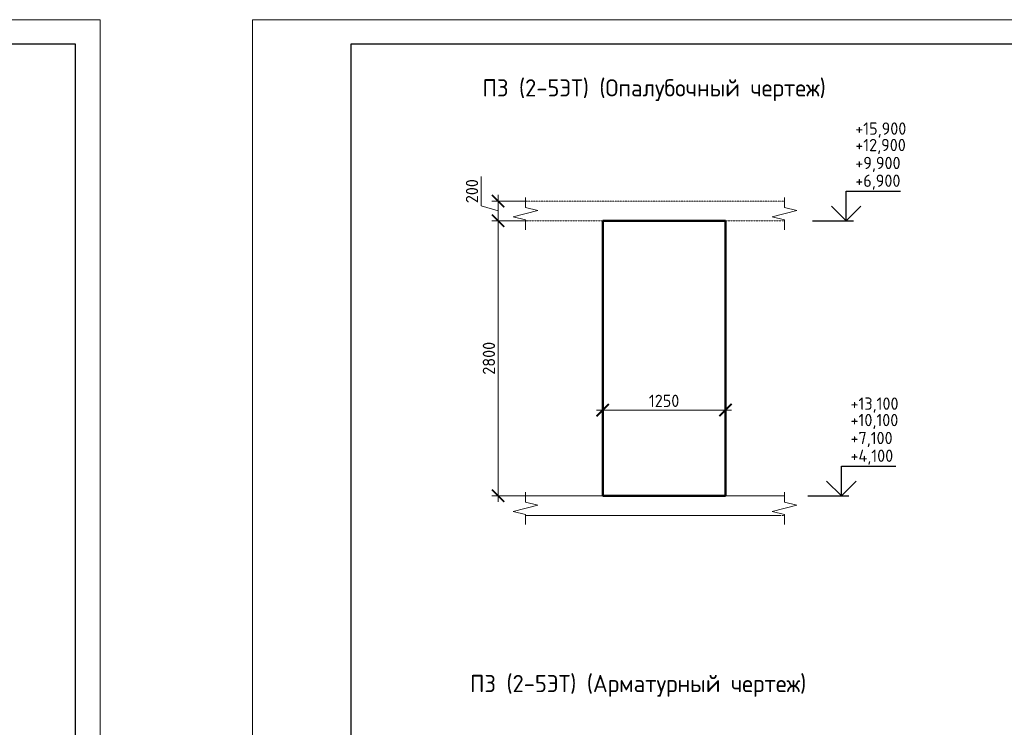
# Model space of a CAD drawing. Header units: millimetres. Extents: x 263826 to 1718326, y -423071 to 70137.
# Tile 331 of 486: x 587443 to 607486, y -182900 to -168492. Entities that reach past the tile are written whole.
import ezdxf

# ---------------------------------------------------------------- set-up
doc = ezdxf.new("R2010")
doc.units = ezdxf.units.MM
doc.linetypes.add('01 Штриховая _4 мм_', pattern=[6, 3.5, -2.5])
for name, color, linetype, lineweight in [('AF_Perekritie', 90, 'Continuous', 18), ('AF_Stena', 90, 'Continuous', 18), ('KR_Fundament', 253, 'Continuous', 18), ('РАЗМЕРЫ', 1, 'Continuous', 9), ('ТОНКИЕ', 7, 'Continuous', 9)]:
    doc.layers.add(name, color=color, linetype=linetype, lineweight=lineweight)
doc.layers.add('ТОЛСТЫЕ_ОСНОВНЫЕ', color=6, linetype='Continuous')
doc.styles.add('GOST-2.304_Type-B', font='GOST_Common.ttf')
doc.dimstyles.new('мой 25', dxfattribs={"dimscale": 100, "dimtxt": 2.5, "dimasz": 2.5, "dimexe": 1.25, "dimexo": 0.625, "dimtad": 1, "dimdec": 0, "dimlfac": 0.5, "dimtxsty": 'GOST-2.304_Type-B', "dimblk": 'ARCHTICK', "dimcen": 2.5, "dimdle": 1.25, "dimaunit": 1, "dimadec": 1, "dimazin": 2, "dimtfac": 1, "dimtdec": 0, "dimtmove": 1, "dimatfit": 3, "dimfxl": 6, "dimfxlon": 1, "dimtfill": 1, "dimlwd": -1, "dimlwe": -1, "dimarcsym": 0})

# ---------------------------------------------------------------- blocks, each defined once
blk = doc.blocks.new('*U46')
at = {"layer": 'ТОЛСТЫЕ_ОСНОВНЫЕ', "color": 6}
blk.add_lwpolyline([(20, 5), (415, 5), (415, 292), (20, 292)], close=True, dxfattribs=at)
at = {"layer": 'ТОНКИЕ'}
blk.add_lwpolyline([(0, 0), (420, 0), (420, 297), (0, 297)], close=True, dxfattribs=at)
blk = doc.blocks.new('_ArchTick')
at = {"color": 0, "linetype": 'ByBlock', "const_width": 0.15}
blk.add_lwpolyline([(-0.5, -0.5), (0.5, 0.5)], dxfattribs=at)
blk = doc.blocks.new('*D548')
at = {"layer": 'DEFPOINTS', "color": 0, "transparency": 16777216}
for p in [(599311, -174643), (601811, -174643), (601811, -176441)]:
    blk.add_point(p, dxfattribs=at)
at = {"layer": 'РАЗМЕРЫ', "color": 0, "linetype": 'Continuous', "transparency": 16777216}
for p, q in [((599311, -175841), (599311, -176566)), ((601811, -175841), (601811, -176566)), ((599186, -176441), (601936, -176441))]:
    blk.add_line(p, q, dxfattribs=at)
at = {"layer": 'РАЗМЕРЫ', "color": 0, "transparency": 16777216, "xscale": 250, "yscale": 250, "zscale": 250, "rotation": 180}
blk.add_blockref('_ArchTick', (599311, -176441), dxfattribs=at)
at = {"layer": 'РАЗМЕРЫ', "color": 0, "transparency": 16777216, "xscale": 250, "yscale": 250, "zscale": 250}
blk.add_blockref('_ArchTick', (601811, -176441), dxfattribs=at)
at = {"layer": 'РАЗМЕРЫ', "color": 0, "lineweight": 0, "transparency": 16777216, "insert": (600561, -176253), "char_height": 250, "attachment_point": 5, "style": 'GOST-2.304_Type-B', "bg_fill": 3, "box_fill_scale": 1.1, "bg_fill_color": 256, "bg_fill_true_color": 13158600, "bg_fill_transparency": 0}
blk.add_mtext('1250', dxfattribs=at)
blk = doc.blocks.new('*D549')
at = {"layer": 'DEFPOINTS', "color": 0, "transparency": 16777216}
for p in [(598101, -172186), (597182, -172586), (598101, -172586)]:
    blk.add_point(p, dxfattribs=at)
at = {"layer": 'РАЗМЕРЫ', "color": 0, "linetype": 'Continuous', "transparency": 16777216}
for p, q in [((596838, -172283), (596838, -171683)), ((597182, -172061), (597182, -172711)), ((597182, -172386), (596838, -172283)), ((597782, -172186), (597057, -172186)), ((597782, -172586), (597057, -172586))]:
    blk.add_line(p, q, dxfattribs=at)
at = {"layer": 'РАЗМЕРЫ', "color": 0, "transparency": 16777216, "xscale": 250, "yscale": 250, "zscale": 250}
for p, rotation in [((597182, -172186), 90), ((597182, -172586), 270)]:
    blk.add_blockref('_ArchTick', p, dxfattribs=dict(at, rotation=rotation))
at = {"layer": 'РАЗМЕРЫ', "color": 0, "lineweight": 0, "transparency": 16777216, "insert": (596650, -171983), "char_height": 250, "attachment_point": 5, "rotation": 90, "style": 'GOST-2.304_Type-B', "bg_fill": 3, "box_fill_scale": 1.1, "bg_fill_color": 256, "bg_fill_true_color": 13158600, "bg_fill_transparency": 0}
blk.add_mtext('200', dxfattribs=at)
blk = doc.blocks.new('*D550')
at = {"layer": 'DEFPOINTS', "color": 0, "transparency": 16777216}
for p in [(598101, -172586), (597182, -178186), (598659, -178186)]:
    blk.add_point(p, dxfattribs=at)
at = {"layer": 'РАЗМЕРЫ', "color": 0, "linetype": 'Continuous', "transparency": 16777216}
for p, q in [((597182, -172461), (597182, -178311)), ((597782, -172586), (597057, -172586)), ((597782, -178186), (597057, -178186))]:
    blk.add_line(p, q, dxfattribs=at)
at = {"layer": 'РАЗМЕРЫ', "color": 0, "transparency": 16777216, "xscale": 250, "yscale": 250, "zscale": 250}
for p, rotation in [((597182, -172586), 90), ((597182, -178186), 270)]:
    blk.add_blockref('_ArchTick', p, dxfattribs=dict(at, rotation=rotation))
at = {"layer": 'РАЗМЕРЫ', "color": 0, "lineweight": 0, "transparency": 16777216, "insert": (596994, -175386), "char_height": 250, "attachment_point": 5, "rotation": 90, "style": 'GOST-2.304_Type-B', "bg_fill": 3, "box_fill_scale": 1.1, "bg_fill_color": 256, "bg_fill_true_color": 13158600, "bg_fill_transparency": 0}
blk.add_mtext('2800', dxfattribs=at)

msp = doc.modelspace()

# ---------------------------------------------------------------- linework, layer by layer
at = {"elevation": 3100}
for points in [[(604266.77369, -171985.87829), (605372.04844, -171985.87829)], [(604266.77369, -172585.87829), (604266.77369, -171985.87829)], [(604566.77369, -172285.87829), (604266.77369, -172585.87829), (603966.77369, -172285.87829)], [(603582.20694, -172585.87829), (604416.77369, -172585.87829)], [(604170.02444, -177585.87829), (605275.29918, -177585.87829)], [(604170.02444, -178185.87829), (604170.02444, -177585.87829)], [(604470.02444, -177885.87829), (604170.02444, -178185.87829), (603870.02444, -177885.87829)], [(603485.45768, -178185.87829), (604320.02444, -178185.87829)]]:
    msp.add_lwpolyline(points, dxfattribs=at)
at = {"layer": 'AF_Perekritie', "linetype": '01 Штриховая _4 мм_', "lineweight": 9}
for p, q in [((602931.00622, -172185.87829, 3100), (597740.17726, -172185.87829, 3100)), ((602931.10544, -172185.87829, 3100), (603012.46181, -172185.87829, 3100)), ((597740.17726, -172585.87829, 3100), (602931.00622, -172585.87829, 3100)), ((603012.46181, -172585.87829, 3100), (602931.10544, -172585.87829, 3100)), ((602931.10544, -178185.87829, 3100), (603012.46181, -178185.87829, 3100)), ((603012.46181, -178585.87829, 3100), (602931.10544, -178585.87829, 3100))]:
    msp.add_line(p, q, dxfattribs=at)
at = {"layer": 'AF_Stena', "lineweight": 50}
for p, q in [((601810.95633, -172585.87829, 3100), (599310.95633, -172585.87829, 3100)), ((599310.95633, -172585.87829, 3100), (599310.95633, -178185.87829, 3100)), ((601810.95633, -178185.87829, 3100), (601810.95633, -172585.87829, 3100)), ((599310.95633, -178185.87829, 3100), (601810.95633, -178185.87829, 3100))]:
    msp.add_line(p, q, dxfattribs=at)
at = {"layer": 'AF_Stena', "lineweight": 20, "elevation": 3100}
for points in [[(597740.17726, -172260.87829), (597740.17726, -172110.87829)], [(603012.46181, -172260.87829), (603012.46181, -172110.87829)], [(597740.17726, -172260.87829), (597740.17726, -172315.87849)], [(597740.17726, -172315.87849), (597990.17726, -172378.37849)], [(603012.46181, -172260.87829), (603012.46181, -172315.87849)], [(603012.46181, -172315.87849), (603262.46181, -172378.37849)], [(597990.17726, -172378.37849), (597490.17726, -172503.37849)], [(597490.17726, -172503.37849), (597740.17726, -172565.87849)], [(597740.17726, -172565.87849), (597740.17726, -172620.87869)], [(603262.46181, -172378.37849), (602762.46181, -172503.37849)], [(602762.46181, -172503.37849), (603012.46181, -172565.87849)], [(603012.46181, -172565.87849), (603012.46181, -172620.87869)], [(597740.17726, -172620.87869), (597740.17726, -172770.87869)], [(603012.46181, -172620.87869), (603012.46181, -172770.87869)], [(603012.46181, -178260.87829), (603012.46181, -178110.87829)], [(603262.46181, -178378.37849), (602762.46181, -178503.37849)], [(603012.46181, -178260.87829), (603012.46181, -178315.87849)], [(603012.46181, -178315.87849), (603262.46181, -178378.37849)], [(597490.17726, -178503.37849), (597740.17726, -178565.87849)], [(597740.17726, -178565.87849), (597740.17726, -178620.87869)], [(602762.46181, -178503.37849), (603012.46181, -178565.87849)], [(603012.46181, -178565.87849), (603012.46181, -178620.87869)], [(597740.17726, -178620.87869), (597740.17726, -178770.87869)], [(603012.46181, -178620.87869), (603012.46181, -178770.87869)]]:
    msp.add_lwpolyline(points, dxfattribs=at)
at = {"layer": 'KR_Fundament', "lineweight": 9}
for p, q in [((603012.46181, -178185.87829, 3100), (597740.17726, -178185.87829, 3100)), ((597740.17726, -178585.87829, 3100), (602931.00622, -178585.87829, 3100))]:
    msp.add_line(p, q, dxfattribs=at)

# ---------------------------------------------------------------- block references
at = {"xscale": 100, "yscale": 100, "zscale": 100}
for p in [(547077.81247, -198191.77617, 3100), (592184.65734, -198191.77617, 3100)]:
    msp.add_blockref('*U46', p, dxfattribs=at)

# ---------------------------------------------------------------- texts
at = {"style": 'GOST-2.304_Type-B'}
for s, p in [('+15,900', (604452.69216, -170834.2374, 3100)), ('+12,900', (604452.69216, -171168.96388, 3100)), ('+9,900', (604452.69216, -171533.94187, 3100)), ('+6,900', (604452.69216, -171895.87829, 3100)), ('+13,100', (604355.9429, -176434.2374, 3100)), ('+10,100', (604355.9429, -176768.96388, 3100)), ('+7,100', (604355.9429, -177133.94187, 3100)), ('+4,100', (604355.9429, -177495.87829, 3100))]:
    msp.add_text(s, height=249.999994, dxfattribs=at).set_placement(p)
at = {"layer": 'РАЗМЕРЫ', "char_height": 350, "attachment_point": 5, "style": 'GOST-2.304_Type-B'}
for s, width, insert in [('П3 (2-5ЭТ) (Опалубочный чертеж)', 9816.0881275, (600357.88177, -169927.13657, 3100)), ('П3 (2-5ЭТ) (Арматурный чертеж)', 10326.6934546, (600032.11694, -182056.3542, 3100))]:
    msp.add_mtext_dynamic_manual_height_columns(s, width=width, gutter_width=625, heights=[0], dxfattribs=dict(at, insert=insert))

# ---------------------------------------------------------------- next in the draw order: dimensions: what is measured, and where the dimension line sits
at = {"layer": 'РАЗМЕРЫ', "color": 146, "lineweight": 0}
dim = msp.add_linear_dim(base=(597181.67987, -172585.87829, 3100), p1=(598100.6472, -172185.87829, 3100), p2=(598100.6472, -172585.87829, 3100), angle=90, dimstyle='мой 25', dxfattribs=at)
dim.commit()
dim.dimension.update_dxf_attribs({"geometry": '*D549', "text_midpoint": (596650.42987, -172220.25329, 3100)})
at = {"layer": 'РАЗМЕРЫ', "color": 146, "lineweight": 0, "true_color": 0x006272}
dim = msp.add_linear_dim(base=(601810.95633, -176440.64979, 3100), p1=(599310.95633, -174642.58654, 3100), p2=(601810.95633, -174642.58654, 3100), dimstyle='мой 25', dxfattribs=at)
dim.commit()
dim.dimension.update_dxf_attribs({"geometry": '*D548', "text_midpoint": (600560.95633, -176253.14979, 3100)})

# ---------------------------------------------------------------- next in the draw order: dimensions: what is measured, and where the dimension line sits
at = {"layer": 'РАЗМЕРЫ', "color": 146, "lineweight": 0}
dim = msp.add_linear_dim(base=(597181.67987, -178185.87829, 3100), p1=(598100.6472, -172585.87829, 3100), p2=(598659.32039, -178185.87829, 3100), angle=90, dimstyle='мой 25', dxfattribs=at)
dim.commit()
dim.dimension.update_dxf_attribs({"geometry": '*D550', "text_midpoint": (596994.17987, -175385.87829, 3100)})

# ---------------------------------------------------------------- next in the draw order: linework, layer by layer
at = {"layer": 'AF_Stena', "lineweight": 20, "elevation": 3100}
for points in [[(597740.17726, -178260.87829), (597740.17726, -178110.87829)], [(597990.17726, -178378.37849), (597490.17726, -178503.37849)], [(597740.17726, -178260.87829), (597740.17726, -178315.87849)], [(597740.17726, -178315.87849), (597990.17726, -178378.37849)]]:
    msp.add_lwpolyline(points, dxfattribs=at)
at = {"layer": 'KR_Fundament', "lineweight": 9}
msp.add_line((602931.00622, -178185.87829, 3100), (597740.17726, -178185.87829, 3100), dxfattribs=at)

doc.saveas('drawing.dxf')
